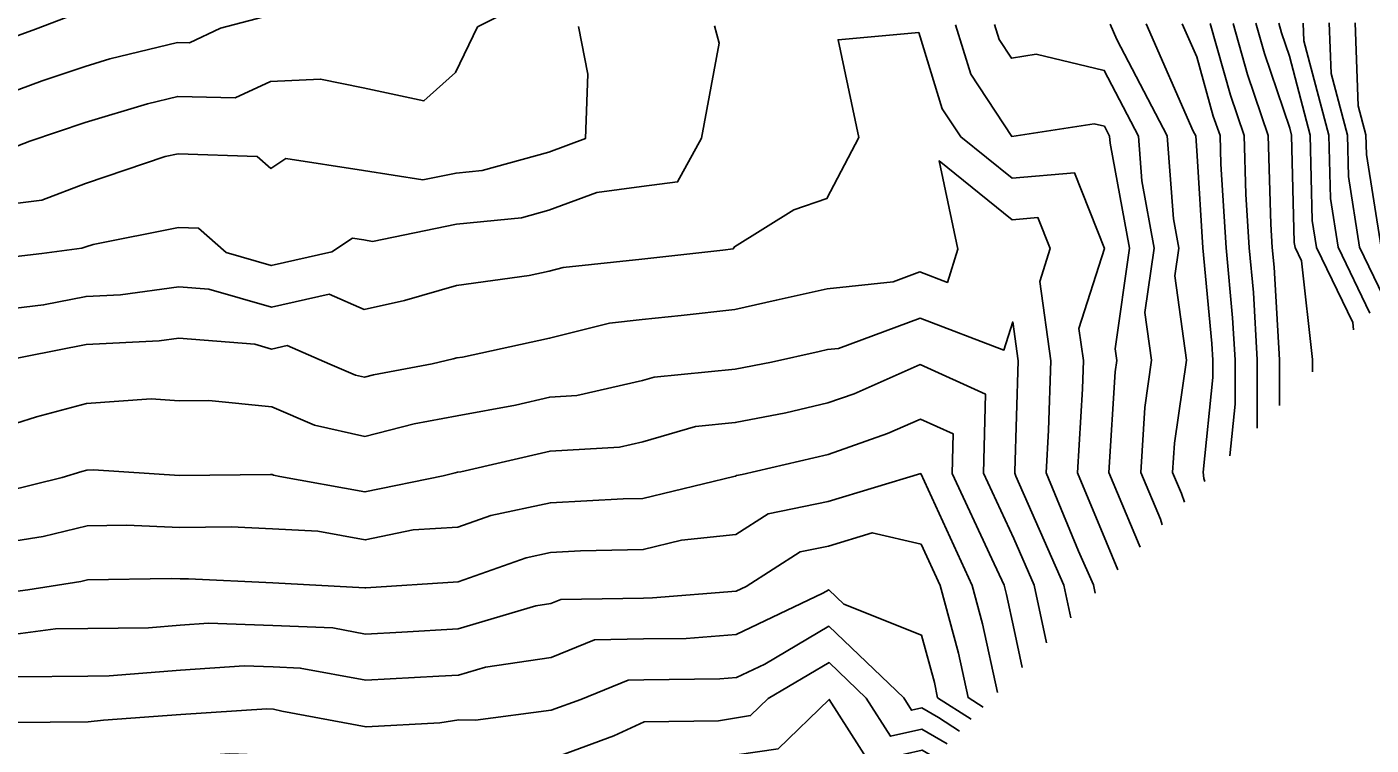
# Model space of a CAD drawing. Extents: x 42655 to 43811, y -141820 to -141156.
# Drawn here: x 43136.6 to 43210.5, y -141668.5 to -141629 of the extents above; entities that cross this region are included whole.
import ezdxf

# ---------------------------------------------------------------- set-up
doc = ezdxf.new("R2010")
doc.units = 0
doc.layers.add('ZE_HICN', color=7, linetype='Continuous')
doc.layers.add('ZE_LWCN', color=7, linetype='Continuous')

msp = doc.modelspace()

# ---------------------------------------------------------------- linework, layer by layer
at = {"layer": 'ZE_HICN'}
for points in [[(43166.946, -141628.992), (43167.453, -141631.617), (43167.319, -141635.153), (43165.304, -141635.897), (43161.644, -141636.903), (43160.221, -141637.044), (43158.388, -141637.418), (43155.132, -141636.895), (43150.877, -141636.243), (43150.044, -141636.792), (43149.295, -141636.141), (43144.951, -141635.988), (43144.237, -141636.128), (43139.871, -141637.615), (43137.463, -141638.534), (43134.788, -141638.869)], [(43199.003, -141656.364), (43198.898, -141656.059), (43197.823, -141653.498), (43198.039, -141649.925), (43198.413, -141647.332), (43198.049, -141644.701), (43198.552, -141641.169), (43197.877, -141637.475), (43197.689, -141635.01), (43195.813, -141631.401), (43192.079, -141630.52), (43190.721, -141630.734), (43190.041, -141629.702), (43189.79, -141628.885)], [(43205.439, -141649.807), (43205.442, -141647.299), (43205.146, -141642.221), (43205.046, -141641.138), (43204.965, -141639.85), (43204.817, -141634.977), (43203.677, -141631.622), (43202.894, -141628.823)], [(43211.017, -141641.11), (43210.213, -141636.025), (43210.187, -141634.952), (43209.767, -141633.355), (43209.597, -141628.792)], [(43135.477, -141654.536), (43138.582, -141653.776), (43139.672, -141653.44), (43139.945, -141653.366), (43140.297, -141653.342), (43145.034, -141653.664), (43150.021, -141653.6), (43150.123, -141653.611), (43150.191, -141653.639), (43150.547, -141653.72), (43155.215, -141654.567), (43159.517, -141653.678), (43160.165, -141653.513), (43160.299, -141653.487), (43160.479, -141653.455), (43165.381, -141652.317), (43169.202, -141652.099), (43170.467, -141651.808), (43173.368, -141650.968), (43175.551, -141650.756), (43178.337, -141650.212), (43180.634, -141649.677), (43182.085, -141649.17), (43185.712, -141647.572), (43189.303, -141649.198), (43189.178, -141653.538), (43190.845, -141657.116), (43191.976, -141659.688), (43192.639, -141662.847)], [(43187.869, -141667.706), (43186.705, -141666.967), (43185.801, -141666.435), (43185.239, -141666.564), (43184.806, -141665.884), (43180.692, -141661.942), (43177.181, -141664.021), (43175.617, -141664.766), (43174.713, -141664.838), (43170.529, -141664.894), (43169.666, -141664.91), (43167.068, -141665.968), (43165.448, -141666.562), (43161.28, -141667.107), (43160.362, -141667.09), (43159.332, -141667.253), (43155.276, -141667.479), (43150.644, -141666.602), (43150.183, -141666.504), (43149.818, -141666.491), (43145.096, -141666.795), (43140.848, -141667.107), (43140.01, -141667.189), (43135.841, -141667.228)]]:
    msp.add_lwpolyline(points, dxfattribs=at)
at = {"layer": 'ZE_LWCN'}
for points in [[(43164.135, -141627.636), (43161.39, -141629.018), (43160.195, -141631.511), (43158.455, -141633.078), (43155.111, -141632.358), (43152.78, -141631.88), (43150.021, -141632.006), (43148.095, -141632.906), (43144.937, -141632.829), (43143.263, -141633.237), (43139.855, -141634.265), (43136.807, -141635.296), (43135.257, -141635.888)], [(43139.191, -141628.352), (43137.123, -141629.132), (43134.747, -141630.007)], [(43150.004, -141628.377), (43147.281, -141629.085), (43145.574, -141629.882), (43144.923, -141629.866), (43141.208, -141630.771), (43139.841, -141631.184), (43137.493, -141631.978), (43134.761, -141632.984)], [(43174.413, -141628.957), (43174.66, -141629.916), (43173.696, -141635.123), (43172.381, -141637.528), (43170.401, -141637.791), (43167.953, -141638.117), (43165.319, -141639.09), (43163.812, -141639.504), (43160.235, -141639.858), (43155.623, -141640.798), (43155.15, -141640.722), (43154.532, -141640.628), (43153.388, -141641.381), (43150.069, -141642.13), (43147.598, -141641.408), (43146.073, -141640.081), (43144.97, -141640.042), (43140.284, -141640.961), (43139.887, -141641.097), (43139.668, -141641.18), (43137.466, -141641.456), (43134.802, -141641.781)], [(43197.785, -141657.605), (43197.74, -141657.475), (43196.074, -141653.506), (43196.409, -141647.97), (43196.5, -141647.341), (43196.412, -141646.704), (43197.199, -141641.175), (43196.142, -141635.394), (43196.113, -141635.018), (43195.827, -141634.467), (43195.258, -141634.333), (43190.742, -141635.043), (43188.48, -141631.611), (43187.643, -141628.895)], [(43200.221, -141655.124), (43200.056, -141654.644), (43199.571, -141653.49), (43199.669, -141651.88), (43200.326, -141647.323), (43199.686, -141642.699), (43199.905, -141641.163), (43199.611, -141639.555), (43199.264, -141635.003), (43196.514, -141629.712), (43196.137, -141628.855)], [(43201.332, -141653.991), (43201.293, -141653.828), (43201.251, -141653.482), (43201.78, -141648.285), (43201.781, -141647.317), (43201.728, -141646.401), (43201.239, -141641.156), (43200.923, -141636.096), (43200.839, -141634.996), (43200.708, -141634.744), (43198.117, -141628.846)], [(43202.709, -141652.588), (43202.999, -141649.747), (43203.002, -141647.311), (43202.868, -141645.007), (43202.508, -141641.15), (43202.221, -141636.559), (43202.174, -141634.989), (43201.806, -141633.909), (43200.898, -141630.659), (43200.097, -141628.836)], [(43204.217, -141651.052), (43204.222, -141647.305), (43204.007, -141643.614), (43203.777, -141641.144), (43203.593, -141638.204), (43203.495, -141634.983), (43202.742, -141632.765), (43201.641, -141628.829)], [(43207.252, -141647.96), (43207.257, -141647.291), (43206.654, -141641.876), (43206.295, -141641.133), (43206.253, -141640.867), (43206.108, -141634.971), (43206.004, -141634.576), (43204.612, -141630.478), (43204.148, -141628.817)], [(43209.511, -141645.659), (43209.465, -141645.249), (43207.476, -141641.127), (43207.243, -141639.657), (43207.128, -141634.966), (43205.986, -141630.626), (43205.547, -141629.335), (43205.401, -141628.811)], [(43210.406, -141644.747), (43208.656, -141641.121), (43208.233, -141638.446), (43208.148, -141634.961), (43206.783, -141629.775), (43206.747, -141628.805)], [(43211.136, -141643.808), (43209.837, -141641.116), (43209.223, -141637.235), (43209.167, -141634.956), (43208.275, -141631.565), (43208.172, -141628.798)], [(43196.565, -141658.848), (43195.935, -141657.348), (43194.347, -141653.514), (43194.623, -141648.891), (43194.67, -141647.35), (43194.426, -141645.59), (43195.829, -141641.182), (43194.184, -141637.032), (43190.752, -141637.325), (43187.931, -141635.056), (43186.918, -141633.52), (43185.627, -141629.329), (43181.197, -141629.72), (43182.33, -141635.083), (43180.581, -141638.445), (43178.77, -141639.065), (43175.505, -141641.093), (43175.445, -141641.204), (43174.87, -141641.28), (43170.42, -141641.768), (43166.093, -141642.241), (43165.335, -141642.432), (43164.23, -141642.67), (43160.25, -141643.218), (43157.377, -141644.041), (43155.168, -141644.55), (43153.245, -141643.707), (43150.079, -141644.421), (43146.641, -141643.417), (43144.986, -141643.287), (43141.792, -141643.728), (43139.9, -141643.825), (43137.566, -141644.285), (43134.815, -141644.621)], [(43134.984, -141647.442), (43139.912, -141646.47), (43143.906, -141646.264), (43144.999, -141646.113), (43149.161, -141646.441), (43150.09, -141646.712), (43150.945, -141646.519), (43153.285, -141647.544), (43154.688, -141648.14), (43155.186, -141648.253), (43155.676, -141648.128), (43158.914, -141647.518), (43160.056, -141647.255), (43160.269, -141647.194), (43160.564, -141647.153), (43165.352, -141646.122), (43168.639, -141645.295), (43170.436, -141645.099), (43172.572, -141644.865), (43175.521, -141644.542), (43177.806, -141644.037), (43180.604, -141643.397), (43184.216, -141643.023), (43185.688, -141642.472), (43187.202, -141643.053), (43187.778, -141641.22), (43186.746, -141636.377), (43190.763, -141639.608), (43192.176, -141639.487), (43192.854, -141641.196), (43192.276, -141643.011), (43192.878, -141647.358), (43192.763, -141651.165), (43192.622, -141653.522), (43194.4, -141657.815), (43195.217, -141659.673), (43195.312, -141660.125)], [(43134.846, -141651.163), (43137.176, -141650.446), (43139.928, -141649.698), (43143.479, -141649.451), (43145.015, -141649.555), (43146.633, -141649.535), (43150.105, -141649.898), (43152.439, -141650.89), (43155.201, -141651.513), (43157.92, -141650.82), (43160.284, -141650.375), (43163.473, -141649.794), (43165.367, -141649.354), (43166.844, -141649.27), (43170.451, -141648.44), (43171.104, -141648.252), (43175.537, -141647.821), (43177.54, -141647.43), (43180.154, -141646.853), (43180.62, -141646.746), (43181.222, -141646.684), (43185.7, -141645.008), (43190.303, -141646.773), (43190.79, -141645.225), (43191.086, -141647.367), (43190.903, -141653.44), (43190.898, -141653.53), (43190.966, -141653.695), (43193.596, -141659.68), (43193.975, -141661.486)], [(43134.876, -141657.435), (43137.541, -141657.012), (43139.959, -141656.419), (43142.126, -141656.384), (43145.048, -141656.516), (43147.862, -141656.487), (43150.137, -141656.596), (43152.63, -141656.729), (43155.228, -141657.201), (43157.861, -141656.656), (43160.313, -141656.5), (43162.121, -141655.86), (43165.395, -141655.157), (43169.398, -141654.944), (43170.482, -141654.921), (43175.478, -141653.708), (43175.564, -141653.699), (43175.616, -141653.665), (43175.936, -141653.601), (43180.647, -141652.504), (43183.913, -141651.362), (43185.726, -141650.563), (43187.522, -141651.376), (43187.459, -141653.547), (43189.647, -141658.241), (43190.314, -141659.696), (43190.448, -141660.194), (43190.869, -141662.142), (43191.303, -141664.208)], [(43134.888, -141660.191), (43136.705, -141659.948), (43139.604, -141659.487), (43139.973, -141659.396), (43144.574, -141659.321), (43145.061, -141659.343), (43145.53, -141659.338), (43150.15, -141659.559), (43155.214, -141659.83), (43155.24, -141659.834), (43155.266, -141659.829), (43160.327, -141659.506), (43164.06, -141658.185), (43165.408, -141657.896), (43167.056, -141657.808), (43170.495, -141657.735), (43172.603, -141657.223), (43175.58, -141656.908), (43177.363, -141655.76), (43180.659, -141655.095), (43185.74, -141653.555), (43188.559, -141659.704), (43189.127, -141661.809), (43189.945, -141665.592)], [(43134.9, -141662.534), (43138.21, -141662.091), (43139.986, -141662.074), (43143.334, -141662.023), (43145.073, -141661.888), (43146.626, -141661.783), (43150.162, -141661.908), (43153.458, -141662.04), (43155.252, -141662.371), (43157.243, -141662.263), (43160.339, -141662.094), (43164.592, -141660.821), (43165.421, -141660.702), (43165.971, -141660.478), (43170.508, -141660.396), (43171.005, -141660.389), (43175.594, -141660.026), (43176.147, -141659.762), (43179.109, -141657.855), (43180.671, -141657.54), (43183.078, -141656.811), (43185.759, -141657.43), (43186.805, -141659.712), (43187.806, -141663.424), (43188.334, -141665.868), (43189.16, -141666.392)], [(43188.515, -141667.049), (43186.666, -141665.876), (43186.485, -141665.04), (43185.782, -141662.434), (43181.507, -141660.731), (43180.682, -141659.941), (43180.363, -141660.13), (43175.605, -141662.396), (43172.859, -141662.614), (43170.518, -141662.645), (43167.818, -141662.694), (43165.435, -141663.664), (43161.842, -141664.184), (43160.351, -141664.63), (43159.265, -141664.689), (43155.264, -141664.907), (43151.657, -141664.242), (43150.172, -141664.182), (43148.579, -141664.126), (43145.085, -141664.363), (43141.172, -141664.667), (43139.998, -141664.685), (43136.057, -141664.724)], [(43187.185, -141668.403), (43185.806, -141667.591), (43184.073, -141667.989), (43182.737, -141665.894), (43180.701, -141663.943), (43177.364, -141665.919), (43176.396, -141666.857), (43175.627, -141666.972), (43174.626, -141667.146), (43170.54, -141667.203), (43168.879, -141667.975), (43165.461, -141669.23), (43163.287, -141669.514), (43160.374, -141669.46), (43157.103, -141669.978), (43155.288, -141670.08), (43153.215, -141669.687), (43150.195, -141669.04), (43147.802, -141668.955), (43145.107, -141669.129), (43142.682, -141669.307), (43140.021, -141669.569), (43137.809, -141669.589), (43134.933, -141669.63)], [(43186.468, -141669.134), (43185.812, -141668.747), (43182.907, -141669.415), (43180.71, -141665.969), (43177.915, -141668.678), (43175.637, -141669.019), (43172.672, -141669.534), (43170.551, -141669.564), (43165.756, -141671.794), (43165.473, -141671.898), (43165.294, -141671.921), (43160.385, -141671.83), (43158.228, -141672.172), (43155.566, -141672.507), (43155.3, -141672.53), (43155.037, -141672.505), (43153.101, -141672.196), (43150.207, -141671.576), (43145.787, -141671.42), (43145.118, -141671.463), (43144.516, -141671.507), (43140.032, -141671.948), (43139.778, -141671.95), (43134.944, -141672.019)]]:
    msp.add_lwpolyline(points, dxfattribs=at)

doc.saveas('drawing.dxf')
